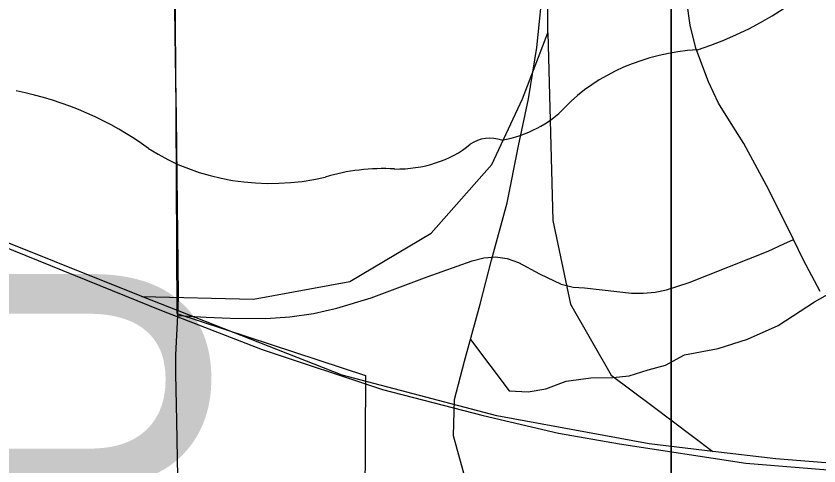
# Model space of a CAD drawing. Extents: x 0 to 34, y 0 to 22.
# Drawn here: x 7.6125 to 7.8207, y 20.6667 to 20.7833 of the extents above; entities that cross this region are included whole.
import ezdxf

# ---------------------------------------------------------------- set-up
doc = ezdxf.new("R2010")
doc.units = 0
for name, color, linetype in [('Default', 7, 'Continuous'), ('GM_X_City_Street', 7, 'Continuous'), ('GM_X_Corporation_Text', 7, 'Continuous'), ('GM_X_Minor_River', 7, 'Continuous'), ('GM_X_Rail_Line', 7, 'Continuous'), ('GM_X_Township_Road', 7, 'Continuous')]:
    doc.layers.add(name, color=color, linetype=linetype)

msp = doc.modelspace()

# ---------------------------------------------------------------- linework, layer by layer
at = {"layer": 'Default'}
for points in [[(7.7825, 20.89996), (6.76299, 20.89996), (6.77985, 19.89133), (7.78202, 19.88507)], [(7.90355, 20.89996), (7.7825, 20.89996), (7.78202, 19.88507), (8.79094, 19.88871), (8.78918, 20.89915)]]:
    msp.add_lwpolyline(points, close=True, dxfattribs=at)
msp.add_lwpolyline([(8.9, 20.89996), (7.65295, 20.89996), (7.65394, 20.75768), (7.65424, 20.70627), (7.70311, 20.69018), (7.70286, 20.6408), (7.70365, 20.49144), (7.79352, 20.493), (7.79248, 20.47925), (7.78311, 20.35755), (7.78335, 20.3457), (7.76425, 20.07757)], dxfattribs=at)
at = {"layer": 'GM_X_City_Street'}
for points in [[(7.82104, 20.71192), (7.81664, 20.72006), (7.81405, 20.72545), (7.81128, 20.73119), (7.80712, 20.73944), (7.80124, 20.75029), (7.79791, 20.75549), (7.79468, 20.76076), (7.79201, 20.76633), (7.78879, 20.77502), (7.78729, 20.78101), (7.78644, 20.78714), (7.78607, 20.79331), (7.78613, 20.79949), (7.78674, 20.80565), (7.78802, 20.81169), (7.78994, 20.81756), (7.79244, 20.82322), (7.7955, 20.82859), (7.79899, 20.83369), (7.80838, 20.84595), (7.82554, 20.86788)], [(7.75992, 20.71286), (7.76452, 20.71238), (7.77208, 20.71153), (7.77515, 20.7115), (7.7782, 20.71179), (7.7812, 20.7124), (7.78704, 20.71429), (7.80751, 20.72243), (7.81162, 20.72433), (7.81405, 20.72545)], [(7.65445, 20.70572), (7.66185, 20.70532), (7.66803, 20.70499), (7.67733, 20.70493), (7.6835, 20.70539), (7.68963, 20.70626), (7.69567, 20.70761), (7.70456, 20.71034), (7.71908, 20.71576), (7.73078, 20.71992), (7.7338, 20.72067), (7.73685, 20.72096), (7.73989, 20.72052), (7.74279, 20.71943), (7.74826, 20.7165), (7.75387, 20.71388), (7.75694, 20.71309), (7.75992, 20.71286)]]:
    msp.add_lwpolyline(points, dxfattribs=at)
at = {"layer": 'GM_X_Corporation_Text'}
for centre, major_axis, start_param, end_param in [((7.75599, 20.83929), (0.08742, 0), 5.101753, 6.440018), ((7.79285, 20.73639), (0.04788, 0), 1.647645, 2.488434), ((7.59321, 20.70267), (0.07897, 0), 0.823519, 1.323587), ((7.73219, 20.77318), (0.02824, 0), 4.937069, 5.64225), ((7.7354, 20.74567), (0.00752, 0), 1.147584, 2.315152), ((7.67863, 20.78004), (0.05011, 0), 4.026481, 4.996735), ((7.71124, 20.76505), (0.0267, 0), 4.691044, 5.507374), ((7.70758, 20.71085), (0.04118, 0), 1.495662, 1.94098)]:
    msp.add_ellipse(centre, major_axis=major_axis, ratio=0.8, start_param=start_param, end_param=end_param, dxfattribs=at)
at = {"layer": 'GM_X_Minor_River'}
for points in [[(7.7298, 20.66048), (7.72592, 20.67449), (7.72623, 20.68397), (7.72881, 20.69385), (7.73288, 20.70867), (7.73583, 20.72007), (7.73989, 20.73489), (7.74282, 20.7497), (7.74539, 20.76186), (7.74757, 20.77515), (7.74863, 20.78615), (7.7493, 20.79943), (7.74959, 20.81195), (7.74986, 20.8275), (7.7505, 20.84419), (7.75042, 20.85632), (7.75072, 20.86808), (7.75026, 20.87908), (7.7498, 20.89121), (7.7495, 20.89996)], [(7.73035, 20.69947), (7.74034, 20.68621), (7.74528, 20.6859), (7.74984, 20.68672), (7.75514, 20.68869), (7.76159, 20.68954), (7.76729, 20.68961), (7.77147, 20.69005), (7.7764, 20.69164), (7.78094, 20.69284), (7.78585, 20.69556), (7.79458, 20.6972), (7.80216, 20.69957), (7.8101, 20.7031), (7.81953, 20.7093), (7.82859, 20.71436)]]:
    msp.add_lwpolyline(points, dxfattribs=at)
at = {"layer": 'GM_X_Rail_Line'}
msp.add_line((7.75037, 20.77902), (7.75091, 20.89996), dxfattribs=at)
for points in [[(7.64515, 20.71062), (7.34988, 20.82899), (7.17596, 20.89996)], [(7.38056, 20.81664), (7.50306, 20.76667), (7.65026, 20.707), (7.67632, 20.69692), (7.70755, 20.68651), (7.73366, 20.67983), (7.75318, 20.67523), (7.76897, 20.67245), (7.80177, 20.66742), (8.01224, 20.65033), (8.05133, 20.64726), (8.07904, 20.64434), (8.10871, 20.63983), (8.12363, 20.63645), (8.14098, 20.63011), (8.15348, 20.62465), (8.16536, 20.61875), (8.17889, 20.61016), (8.18974, 20.60287), (8.20171, 20.59333), (8.23208, 20.56843), (8.27077, 20.53685)], [(7.64515, 20.71062), (7.67408, 20.70997), (7.69907, 20.71457), (7.72012, 20.72706), (7.7359, 20.74482), (7.74379, 20.76192), (7.75037, 20.77902)], [(7.75037, 20.77902), (7.75168, 20.73035), (7.75629, 20.70865), (7.76681, 20.69024), (7.77733, 20.68235), (7.79319, 20.6705)], [(7.79319, 20.6705), (7.77667, 20.67248), (7.73722, 20.67972), (7.6971, 20.69024), (7.64515, 20.71062)], [(8.37971, 20.08786), (8.42311, 20.24963), (8.43297, 20.2858), (8.43495, 20.31671), (8.43166, 20.3463), (8.42706, 20.3759), (8.41522, 20.40154), (8.38957, 20.43968), (8.36129, 20.46533), (8.20018, 20.59422), (8.17519, 20.6133), (8.16072, 20.62316), (8.13639, 20.63434), (8.10417, 20.64289), (8.04761, 20.64946), (7.80955, 20.66854), (7.79319, 20.6705)]]:
    msp.add_lwpolyline(points, dxfattribs=at)
at = {"layer": 'GM_X_Township_Road'}
for points in [[(7.65445, 20.70572), (7.65467, 20.71051), (7.65455, 20.71903), (7.65415, 20.75714), (7.6539, 20.77237), (7.65302, 20.83753), (7.65307, 20.85925), (7.65328, 20.87474), (7.65316, 20.89996)], [(7.65407, 20.52615), (7.6533, 20.58834), (7.65286, 20.61321), (7.65314, 20.62244), (7.6535, 20.62631), (7.65392, 20.63067), (7.65427, 20.64426), (7.65449, 20.6553), (7.65447, 20.66382), (7.65422, 20.67846), (7.65398, 20.69062), (7.65399, 20.6955), (7.65445, 20.70572)]]:
    msp.add_lwpolyline(points, dxfattribs=at)

# ---------------------------------------------------------------- texts
at = {"layer": 'GM_X_Corporation_Text'}
msp.add_text('WOOSTER', height=0.094697, rotation=0, dxfattribs=at).set_placement((7.01826, 20.62176))

doc.saveas('drawing.dxf')
